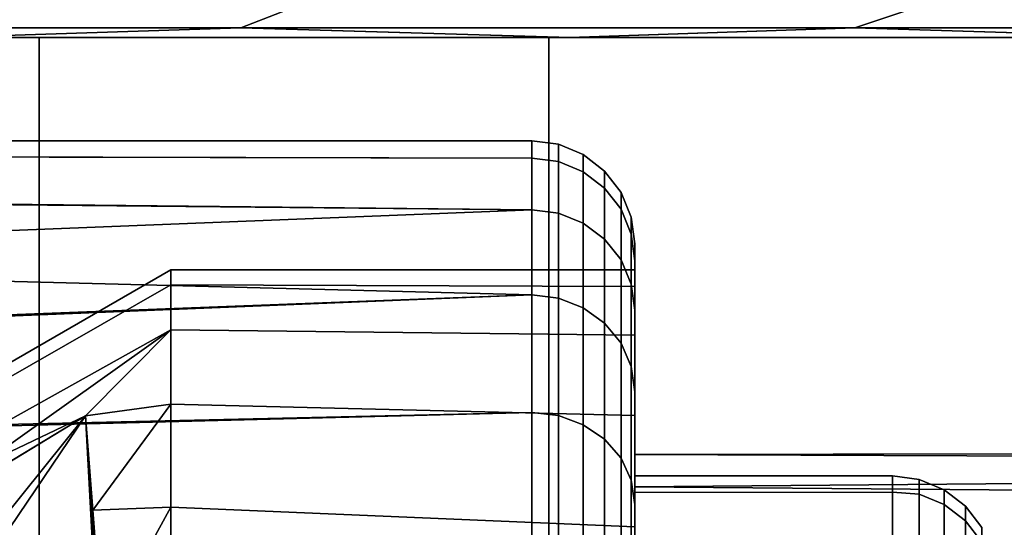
# Model space of a CAD drawing. Header units: metres. Extents: x -109 to 109, y -100 to 76.
# Tile 307 of 337: x 83.307 to 85.217, y 37.85 to 38.835. Entities that reach past the tile are written whole.
import ezdxf

# ---------------------------------------------------------------- set-up
doc = ezdxf.new("R2010")
doc.units = ezdxf.units.M
doc.layers.add('solid_21062310', color=7, linetype='CONTINUOUS')

msp = doc.modelspace()

# ---------------------------------------------------------------- linework, layer by layer
at = {"layer": 'solid_21062310'}
for points in [[(83.880478, 38.875549, 14.6383), (82.612473, 38.875549, 15.211473), (82.49279, 38.818932, 14.913638), (83.73597, 38.818932, 14.351687)], [(82.612473, 38.875549, -15.211473), (83.880478, 38.875549, -14.6383), (83.73597, 38.818932, -14.351687), (82.49279, 38.818932, -14.913638)], [(85.095299, 38.875549, 13.959657), (83.880478, 38.875549, 14.6383), (83.73597, 38.818932, 14.351687), (84.92701, 38.818932, 13.686332)], [(83.880478, 38.875549, -14.6383), (85.095299, 38.875549, -13.959657), (84.92701, 38.818932, -13.686332), (83.73597, 38.818932, -14.351687)], [(86.248199, 38.875549, 13.180434), (85.095299, 38.875549, 13.959657), (84.92701, 38.818932, 13.686332), (86.057335, 38.818932, 12.922366)], [(85.095299, 38.875549, -13.959657), (86.248199, 38.875549, -13.180434), (86.057335, 38.818932, -12.922366), (84.92701, 38.818932, -13.686332)], [(83.73597, 38.818932, 14.351687), (82.49279, 38.818932, 14.913638), (83.158051, 38.799999, 14.270736)], [(82.49279, 38.818932, -14.913638), (83.73597, 38.818932, -14.351687), (83.157967, 38.799999, -14.270777)], [(83.73597, 38.818932, -14.351687), (84.374275, 38.799999, -13.637149), (83.157967, 38.799999, -14.270777)], [(83.73597, 38.818932, 14.351687), (83.158051, 38.799999, 14.270736), (84.374359, 38.799999, 13.6371)], [(84.92701, 38.818932, 13.686332), (83.73597, 38.818932, 14.351687), (84.374359, 38.799999, 13.6371)], [(83.73597, 38.818932, -14.351687), (84.92701, 38.818932, -13.686332), (84.374275, 38.799999, -13.637149)], [(84.92701, 38.818932, -13.686332), (85.535545, 38.799999, -12.897298), (84.374275, 38.799999, -13.637149)], [(84.92701, 38.818932, 13.686332), (84.374359, 38.799999, 13.6371), (85.535629, 38.799999, 12.897242)], [(86.057335, 38.818932, 12.922366), (84.92701, 38.818932, 13.686332), (85.535629, 38.799999, 12.897242)], [(84.92701, 38.818932, -13.686332), (86.057335, 38.818932, -12.922366), (85.535545, 38.799999, -12.897298)], [(76.5, 38.799999, 13), (84.374359, 38.799999, 13.6371), (68.625725, 38.799999, 13.637149), (67.464455, 38.799999, 12.897298)], [(76.5, 38.799999, -13), (68.625641, 38.799999, -13.6371), (84.374275, 38.799999, -13.637149), (85.535545, 38.799999, -12.897298)], [(68.625641, 38.799999, -13.6371), (69.841949, 38.799999, -14.270736), (84.374275, 38.799999, -13.637149)], [(84.374359, 38.799999, 13.6371), (83.158051, 38.799999, 14.270736), (68.625725, 38.799999, 13.637149)], [(69.841949, 38.799999, -14.270736), (83.157967, 38.799999, -14.270777), (84.374275, 38.799999, -13.637149)], [(76.5, 38.799999, 13), (77.699203, 38.799999, 12.94412), (84.374359, 38.799999, 13.6371)], [(77.699203, 38.799999, -12.94412), (76.5, 38.799999, -13), (85.535545, 38.799999, -12.897298)], [(78.889526, 38.799999, 12.778481), (85.535629, 38.799999, 12.897242), (84.374359, 38.799999, 13.6371), (77.699203, 38.799999, 12.94412)], [(78.889526, 38.799999, -12.778481), (77.699203, 38.799999, -12.94412), (85.535545, 38.799999, -12.897298)], [(78.889526, 38.799999, 12.778481), (80.056824, 38.799999, 12.503518), (85.535629, 38.799999, 12.897242)], [(80.056824, 38.799999, -12.503518), (78.889526, 38.799999, -12.778481), (85.535545, 38.799999, -12.897298), (86.623077, 38.799999, -12.062392)], [(80.056824, 38.799999, 12.503518), (81.197327, 38.799999, 12.121596), (85.535629, 38.799999, 12.897242)], [(81.197327, 38.799999, -12.121596), (80.056824, 38.799999, -12.503518), (86.623077, 38.799999, -12.062392)], [(82.293442, 38.799999, 11.637279), (86.623146, 38.799999, 12.062329), (85.535629, 38.799999, 12.897242), (81.197327, 38.799999, 12.121596)], [(82.293442, 38.799999, -11.637279), (81.197327, 38.799999, -12.121596), (86.623077, 38.799999, -12.062392)], [(82.293442, 38.799999, -11.637279), (83.344849, 38.799999, -11.05188), (83.343613, 19.5, -11.052828), (82.294594, 19.5, -11.637126)], [(83.344849, 38.799999, 11.05188), (82.293442, 38.799999, 11.637279), (82.294594, 19.5, 11.637126), (83.343613, 19.5, 11.052828)], [(83.344849, 38.799999, 11.05188), (87.638344, 38.799999, 11.13177), (86.623146, 38.799999, 12.062329), (82.293442, 38.799999, 11.637279)], [(83.344849, 38.799999, -11.05188), (82.293442, 38.799999, -11.637279), (86.623077, 38.799999, -12.062392), (87.638275, 38.799999, -11.131839)], [(83.344849, 38.799999, -11.05188), (84.332939, 38.799999, -10.374823), (84.334244, 19.5, -10.37423), (83.343613, 19.5, -11.052828)], [(84.332939, 38.799999, 10.374823), (83.344849, 38.799999, 11.05188), (83.343613, 19.5, 11.052828), (84.334244, 19.5, 10.37423)], [(83.344849, 38.799999, 11.05188), (84.332939, 38.799999, 10.374823), (87.638344, 38.799999, 11.13177)], [(84.332939, 38.799999, -10.374823), (83.344849, 38.799999, -11.05188), (87.638275, 38.799999, -11.131839), (88.564331, 38.799999, -10.120872)], [(84.332939, 38.799999, -10.374823), (85.259041, 38.799999, -9.605888), (85.258034, 19.5, -9.607125), (84.334244, 19.5, -10.37423)], [(85.259041, 38.799999, 9.605888), (84.332939, 38.799999, 10.374823), (84.334244, 19.5, 10.37423), (85.258034, 19.5, 9.607125)], [(85.259041, 38.799999, 9.605888), (88.564392, 38.799999, 10.120796), (87.638344, 38.799999, 11.13177), (84.332939, 38.799999, 10.374823)], [(85.259041, 38.799999, -9.605888), (84.332939, 38.799999, -10.374823), (88.564331, 38.799999, -10.120872)], [(81.80291, 38.57119, 0.514027), (81.800003, 38.599998), (84.300003, 38.599998, 0), (84.300003, 38.56646, 0.554469)], [(81.800003, 38.599998), (81.802826, 38.571842, -0.508195), (84.300003, 38.56646, -0.554469), (84.300003, 38.599998, 0)], [(84.351761, 38.593185, 0), (84.351761, 38.559696, 0.553647), (84.300003, 38.56646, 0.554469), (84.300003, 38.599998, 0)], [(84.351761, 38.559696, -0.553647), (84.351761, 38.593185, 0), (84.300003, 38.599998, 0), (84.300003, 38.56646, -0.554469)], [(84.400047, 38.573177, 0), (84.400047, 38.539837, 0.551236), (84.351761, 38.559696, 0.553647), (84.351761, 38.593185, 0)], [(84.400047, 38.539837, -0.551236), (84.400047, 38.573177, 0), (84.351761, 38.593185, 0), (84.351761, 38.559696, -0.553647)], [(81.802826, 38.571842, -0.508195), (81.816635, 38.492252, -0.98979), (84.300003, 38.466331, -1.100852), (84.300003, 38.56646, -0.554469)], [(81.80291, 38.57119, 0.514027), (84.300003, 38.56646, 0.554469), (84.300003, 38.466331, 1.100852), (81.817024, 38.490036, 0.999793)], [(84.351761, 38.559696, 0.553647), (84.351761, 38.459717, 1.099221), (84.300003, 38.466331, 1.100852), (84.300003, 38.56646, 0.554469)], [(84.351761, 38.459717, -1.099221), (84.351761, 38.559696, -0.553647), (84.300003, 38.56646, -0.554469), (84.300003, 38.466331, -1.100852)], [(84.441498, 38.541348, 0), (84.441498, 38.508236, 0.547399), (84.400047, 38.539837, 0.551236), (84.400047, 38.573177, 0)], [(84.441498, 38.508236, -0.547399), (84.441498, 38.541348, 0), (84.400047, 38.573177, 0), (84.400047, 38.539837, -0.551236)], [(84.400047, 38.539837, 0.551236), (84.400047, 38.440292, 1.094433), (84.351761, 38.459717, 1.099221), (84.351761, 38.559696, 0.553647)], [(84.400047, 38.440292, -1.094433), (84.400047, 38.539837, -0.551236), (84.351761, 38.559696, -0.553647), (84.351761, 38.459717, -1.099221)], [(84.473282, 38.499863, 0), (84.473282, 38.467056, 0.542399), (84.441498, 38.508236, 0.547399), (84.441498, 38.541348, 0)], [(84.473282, 38.467056, -0.542399), (84.473282, 38.499863, 0), (84.441498, 38.541348, 0), (84.441498, 38.508236, -0.547399)], [(84.441498, 38.508236, 0.547399), (84.441498, 38.409386, 1.086816), (84.400047, 38.440292, 1.094433), (84.400047, 38.539837, 0.551236)], [(84.441498, 38.409386, -1.086816), (84.441498, 38.508236, -0.547399), (84.400047, 38.539837, -0.551236), (84.400047, 38.440292, -1.094433)], [(84.473282, 38.467056, 0.542399), (84.473282, 38.369106, 1.076888), (84.441498, 38.409386, 1.086816), (84.441498, 38.508236, 0.547399)], [(84.473282, 38.369106, -1.076888), (84.473282, 38.467056, -0.542399), (84.441498, 38.508236, -0.547399), (84.441498, 38.409386, -1.086816)], [(81.816635, 38.492252, -0.98979), (81.840172, 38.368721, -1.44023), (84.300003, 38.466331, -1.100852)], [(81.817024, 38.490036, 0.999793), (84.300003, 38.466331, 1.100852), (84.300003, 38.301075, 1.631182), (81.841118, 38.364571, 1.452769)], [(84.49324, 38.451561, 0), (84.49324, 38.419106, 0.536576), (84.473282, 38.467056, 0.542399), (84.473282, 38.499863, 0)], [(84.49324, 38.419106, -0.536576), (84.49324, 38.451561, 0), (84.473282, 38.499863, 0), (84.473282, 38.467056, -0.542399)], [(81.880173, 38.208675, -1.856623), (84.300003, 38.301075, -1.631182), (84.300003, 38.466331, -1.100852), (81.840172, 38.368721, -1.44023)], [(84.351761, 38.459717, 1.099221), (84.351761, 38.294704, 1.628766), (84.300003, 38.301075, 1.631182), (84.300003, 38.466331, 1.100852)], [(84.351761, 38.294704, -1.628766), (84.351761, 38.459717, -1.099221), (84.300003, 38.466331, -1.100852), (84.300003, 38.301075, -1.631182)], [(84.49324, 38.419106, 0.536576), (84.49324, 38.322208, 1.065328), (84.473282, 38.369106, 1.076888), (84.473282, 38.467056, 0.542399)], [(84.49324, 38.322208, -1.065328), (84.49324, 38.419106, -0.536576), (84.473282, 38.467056, -0.542399), (84.473282, 38.369106, -1.076888)], [(84.400047, 38.440292, 1.094433), (84.400047, 38.275997, 1.621672), (84.351761, 38.294704, 1.628766), (84.351761, 38.459717, 1.099221)], [(84.400047, 38.275997, -1.621672), (84.400047, 38.440292, -1.094433), (84.351761, 38.459717, -1.099221), (84.351761, 38.294704, -1.628766)], [(84.49324, 38.451561, 0), (84.49324, 38.419106, -0.536576), (84.5, 38.367416, -0.530536), (84.5, 38.400002, -0.000002)], [(84.49324, 38.419106, 0.536576), (84.49324, 38.451561, 0), (84.5, 38.400002, -0.000002), (84.5, 38.367416, 0.530532)], [(84.441498, 38.409386, 1.086816), (84.441498, 38.246235, 1.610384), (84.400047, 38.275997, 1.621672), (84.400047, 38.440292, 1.094433)], [(84.441498, 38.246235, -1.610384), (84.441498, 38.409386, -1.086816), (84.400047, 38.440292, -1.094433), (84.400047, 38.275997, -1.621672)], [(84.473282, 38.369106, 1.076888), (84.473282, 38.207447, 1.595674), (84.441498, 38.246235, 1.610384), (84.441498, 38.409386, 1.086816)], [(84.473282, 38.207447, -1.595674), (84.473282, 38.369106, -1.076888), (84.441498, 38.409386, -1.086816), (84.441498, 38.246235, -1.610384)], [(84.49324, 38.419106, -0.536576), (84.49324, 38.322208, -1.065328), (84.5, 38.271683, -1.054695), (84.5, 38.367416, -0.530536)], [(84.49324, 38.419106, 0.536576), (84.5, 38.367416, 0.530532), (84.5, 38.271683, 1.054692), (84.49324, 38.322208, 1.065328)], [(84.5, 38.349998), (84.5, 38.367416, 0.530532), (84.5, 38.400002, -0.000002), (84.5, 38.367416, -0.530536)], [(81.881752, 38.202892, 1.869676), (81.841118, 38.364571, 1.452769), (84.300003, 38.301075, 1.631182)], [(84.49324, 38.322208, 1.065328), (84.49324, 38.162281, 1.578545), (84.473282, 38.207447, 1.595674), (84.473282, 38.369106, 1.076888)], [(84.49324, 38.162281, -1.578545), (84.49324, 38.322208, -1.065328), (84.473282, 38.369106, -1.076888), (84.473282, 38.207447, -1.595674)], [(84.5, 38.223347, -1.041982), (84.5, 38.317169, -0.529163), (84.5, 38.367416, -0.530536), (84.5, 38.271683, -1.054695)], [(84.5, 38.317169, -0.529163), (84.5, 38.349998), (84.5, 38.367416, -0.530536)], [(84.5, 38.223347, 1.041982), (84.5, 38.271683, 1.054692), (84.5, 38.367416, 0.530532), (84.5, 38.317169, 0.529163)], [(84.5, 38.349998), (84.5, 38.317169, 0.529163), (84.5, 38.367416, 0.530532)], [(82.520348, 37.702465, -0.423984), (82.520348, 37.726662), (83.599998, 38.349998), (83.599998, 38.320747, -0.503636)], [(82.520348, 37.726662), (82.520348, 37.702465, 0.423984), (83.599998, 38.320747, 0.503636), (83.599998, 38.349998)], [(83.599998, 38.349998), (83.599998, 38.320747, 0.503636), (84.5, 38.317169, 0.529163), (84.5, 38.349998)], [(83.599998, 38.320747, -0.503636), (83.599998, 38.349998), (84.5, 38.349998), (84.5, 38.317169, -0.529163)], [(82.520348, 37.702465, -0.423984), (83.599998, 38.320747, -0.503636), (83.599998, 38.233379, -1.000498), (82.520348, 37.630188, -0.842462)], [(82.520348, 37.702465, 0.423984), (82.520348, 37.630188, 0.842462), (83.599998, 38.233379, 1.000498), (83.599998, 38.320747, 0.503636)], [(83.599998, 38.320747, 0.503636), (83.599998, 38.233379, 1.000498), (84.5, 38.223347, 1.041982), (84.5, 38.317169, 0.529163)], [(83.599998, 38.320747, -0.503636), (84.5, 38.317169, -0.529163), (84.5, 38.223347, -1.041982), (83.599998, 38.233379, -1.000498)], [(84.49324, 38.322208, -1.065328), (84.49324, 38.162281, -1.578545), (84.5, 38.1134, -1.560803), (84.5, 38.271683, -1.054695)], [(84.49324, 38.322208, 1.065328), (84.5, 38.271683, 1.054692), (84.5, 38.113403, 1.5608), (84.49324, 38.162281, 1.578545)], [(81.937752, 38.019466, -2.236937), (84.300003, 38.073097, -2.137726), (84.300003, 38.301075, -1.631182), (81.880173, 38.208675, -1.856623)], [(81.940025, 38.012962, 2.248586), (81.881752, 38.202892, 1.869676), (84.300003, 38.301075, 1.631182), (84.300003, 38.073097, 2.137726)], [(84.351761, 38.294704, 1.628766), (84.351761, 38.067062, 2.13456), (84.300003, 38.073097, 2.137726), (84.300003, 38.301075, 1.631182)], [(84.351761, 38.067062, -2.13456), (84.351761, 38.294704, -1.628766), (84.300003, 38.301075, -1.631182), (84.300003, 38.073097, -2.137726)], [(84.400047, 38.275997, 1.621672), (84.400047, 38.049347, 2.125262), (84.351761, 38.067062, 2.13456), (84.351761, 38.294704, 1.628766)], [(84.400047, 38.049347, -2.125262), (84.400047, 38.275997, -1.621672), (84.351761, 38.294704, -1.628766), (84.351761, 38.067062, -2.13456)], [(84.441498, 38.246235, 1.610384), (84.441498, 38.021164, 2.110469), (84.400047, 38.049347, 2.125262), (84.400047, 38.275997, 1.621672)], [(84.441498, 38.021164, -2.110469), (84.441498, 38.246235, -1.610384), (84.400047, 38.275997, -1.621672), (84.400047, 38.049347, -2.125262)], [(84.5, 38.067177, -1.541711), (84.5, 38.223347, -1.041982), (84.5, 38.271683, -1.054695), (84.5, 38.1134, -1.560803)], [(84.5, 38.067177, 1.541711), (84.5, 38.113403, 1.5608), (84.5, 38.271683, 1.054692), (84.5, 38.223347, 1.041982)], [(84.473282, 38.207447, 1.595674), (84.473282, 37.984432, 2.091191), (84.441498, 38.021164, 2.110469), (84.441498, 38.246235, 1.610384)], [(84.473282, 37.984432, -2.091191), (84.473282, 38.207447, -1.595674), (84.441498, 38.246235, -1.610384), (84.441498, 38.021164, -2.110469)], [(83.434357, 38.066586, -1.25), (82.520348, 37.630188, -0.842462), (83.599998, 38.233379, -1.000498)], [(82.972328, 37.786629, 1.25), (83.599998, 38.233379, 1.000498), (82.520348, 37.630188, 0.842462), (82.520348, 37.510769, 1.25)], [(82.972328, 37.786629, 1.25), (83.434357, 38.066586, 1.25), (83.599998, 38.233379, 1.000498)], [(83.434357, 38.066586, -1.25), (83.599998, 38.233379, -1.000498), (83.599998, 38.089073, -1.483903)], [(83.434357, 38.066586, 1.25), (83.599998, 38.089073, 1.483903), (83.599998, 38.233379, 1.000498)], [(83.599998, 38.233379, 1.000498), (83.599998, 38.089073, 1.483903), (84.5, 38.067177, 1.541711), (84.5, 38.223347, 1.041982)], [(83.599998, 38.233379, -1.000498), (84.5, 38.223347, -1.041982), (84.5, 38.067177, -1.541711), (83.599998, 38.089073, -1.483903)], [(84.49324, 38.162281, 1.578545), (84.49324, 37.941662, 2.068744), (84.473282, 37.984432, 2.091191), (84.473282, 38.207447, 1.595674)], [(84.49324, 37.941662, -2.068744), (84.49324, 38.162281, -1.578545), (84.473282, 38.207447, -1.595674), (84.473282, 37.984432, -2.091191)], [(84.49324, 38.162281, -1.578545), (84.49324, 37.941662, -2.068744), (84.5, 37.894421, -2.047516), (84.5, 38.1134, -1.560803)], [(84.49324, 38.162281, 1.578545), (84.5, 38.113403, 1.5608), (84.5, 37.894424, 2.047513), (84.49324, 37.941662, 2.068744)], [(84.5, 37.851074, 2.022526), (84.5, 37.894424, 2.047513), (84.5, 38.113403, 1.5608), (84.5, 38.067177, 1.541711)], [(84.5, 37.851074, -2.022526), (84.5, 38.067177, -1.541711), (84.5, 38.1134, -1.560803), (84.5, 37.894421, -2.047516)], [(83.434357, 38.066586, -1.25), (83.599998, 38.089073, -1.483903), (83.448952, 37.883556, -1.756086)], [(83.448952, 37.883556, 1.756086), (83.599998, 38.089073, 1.483903), (83.434357, 38.066586, 1.25)], [(83.448952, 37.883556, -1.756086), (83.599998, 38.089073, -1.483903), (83.599998, 37.889771, -1.94735)], [(83.448952, 37.883556, 1.756086), (83.599998, 37.889771, 1.94735), (83.599998, 38.089073, 1.483903)], [(83.599998, 38.089073, 1.483903), (83.599998, 37.889771, 1.94735), (84.5, 37.851074, 2.022526), (84.5, 38.067177, 1.541711)], [(83.599998, 38.089073, -1.483903), (84.5, 38.067177, -1.541711), (84.5, 37.851074, -2.022526), (83.599998, 37.889771, -1.94735)], [(81.937752, 38.019466, -2.236937), (82.022972, 37.797031, -2.596643), (84.300003, 37.785725, -2.613097), (84.300003, 38.073097, -2.137726)], [(82.025581, 37.790722, 2.605842), (81.940025, 38.012962, 2.248586), (84.300003, 38.073097, 2.137726), (84.300003, 37.785725, 2.613097)], [(83.581589, 35.356873, 1.25), (83.434357, 38.066586, 1.25), (82.102142, 36.095898, 1.25), (82.021675, 35.679043, 1.25)], [(83.434357, 38.066586, 1.25), (82.209267, 36.541115, 1.25), (82.102142, 36.095898, 1.25)], [(83.434357, 38.066586, 1.25), (82.520348, 37.510769, 1.25), (82.209267, 36.541115, 1.25)], [(82.972183, 37.786541, -1.25), (82.520348, 37.630188, -0.842462), (83.434357, 38.066586, -1.25)], [(82.972328, 37.786629, 1.25), (82.520348, 37.510769, 1.25), (83.434357, 38.066586, 1.25)], [(82.972183, 37.786541, -1.25), (83.434357, 38.066586, -1.25), (83.581589, 35.356873, -1.25)], [(83.581589, 35.356873, -1.25), (83.434357, 38.066586, -1.25), (83.551552, 36.2006, -3.719849), (83.569481, 35.746647, -3.964349)], [(83.434357, 38.066586, -1.25), (83.531105, 36.62389, -3.419079), (83.551552, 36.2006, -3.719849)], [(83.434357, 38.066586, -1.25), (83.5093, 37.010242, -3.067263), (83.531105, 36.62389, -3.419079)], [(83.434357, 38.066586, -1.25), (83.487465, 37.352737, -2.667777), (83.5093, 37.010242, -3.067263)], [(83.434357, 38.066586, -1.25), (83.46685, 37.646526, -2.227658), (83.487465, 37.352737, -2.667777)], [(83.434357, 38.066586, -1.25), (83.448952, 37.883556, -1.756086), (83.46685, 37.646526, -2.227658)], [(83.448952, 37.883556, 1.756086), (83.434357, 38.066586, 1.25), (83.581589, 35.356873, 1.25)], [(84.351761, 38.067062, 2.13456), (84.351761, 37.780117, 2.609226), (84.300003, 37.785725, 2.613097), (84.300003, 38.073097, 2.137726)], [(84.351761, 37.780117, -2.609226), (84.351761, 38.067062, -2.13456), (84.300003, 38.073097, -2.137726), (84.300003, 37.785725, -2.613097)], [(84.400047, 38.049347, 2.125262), (84.400047, 37.763653, 2.597862), (84.351761, 37.780117, 2.609226), (84.351761, 38.067062, 2.13456)], [(84.400047, 37.763653, -2.597862), (84.400047, 38.049347, -2.125262), (84.351761, 38.067062, -2.13456), (84.351761, 37.780117, -2.609226)], [(84.441498, 38.021164, 2.110469), (84.441498, 37.737457, 2.579779), (84.400047, 37.763653, 2.597862), (84.400047, 38.049347, 2.125262)], [(84.441498, 37.737457, -2.579779), (84.441498, 38.021164, -2.110469), (84.400047, 38.049347, -2.125262), (84.400047, 37.763653, -2.597862)], [(84.473282, 37.984432, 2.091191), (84.473282, 37.703316, 2.556214), (84.441498, 37.737457, 2.579779), (84.441498, 38.021164, 2.110469)], [(84.473282, 37.703316, -2.556214), (84.473282, 37.984432, -2.091191), (84.441498, 38.021164, -2.110469), (84.441498, 37.737457, -2.579779)], [(89.5, 38), (84.5, 37.991947, -0.250011), (84.5, 37.928669, -0.750519), (89.491234, 37.971664, -0.477347)], [(89.491234, 37.971676, 0.477271), (84.5, 37.991947, 0.250011), (84.5, 37.991947, -0.250011), (89.5, 38)], [(84.5, 37.917843, -0.49943), (84.5, 37.928669, -0.750519), (84.5, 37.991947, -0.250011)], [(84.5, 37.950001), (84.5, 37.991947, -0.250011), (84.5, 37.991947, 0.250011)], [(84.5, 37.917843, -0.49943), (84.5, 37.991947, -0.250011), (84.5, 37.950001)], [(89.465706, 37.887234, 0.943607), (84.5, 37.928669, 0.750519), (84.5, 37.991947, 0.250011), (89.491234, 37.971676, 0.477271)], [(84.5, 37.917843, 0.49943), (84.5, 37.991947, 0.250011), (84.5, 37.928669, 0.750519)], [(84.5, 37.917843, 0.49943), (84.5, 37.950001), (84.5, 37.991947, 0.250011)], [(84.49324, 37.941662, 2.068744), (84.49324, 37.663563, 2.528775), (84.473282, 37.703316, 2.556214), (84.473282, 37.984432, 2.091191)], [(84.49324, 37.663563, -2.528775), (84.49324, 37.941662, -2.068744), (84.473282, 37.984432, -2.091191), (84.473282, 37.703316, -2.556214)], [(89.465698, 37.887199, -0.943753), (89.491234, 37.971664, -0.477347), (84.5, 37.928669, -0.750519)], [(84.5, 37.917843, -0.49943), (84.5, 37.950001), (85, 37.950001), (85, 37.918854, -0.495067)], [(85, 37.918854, 0.495067), (85, 37.950001), (84.5, 37.950001), (84.5, 37.917843, 0.49943)], [(85.051765, 37.943184), (85.051765, 37.914436, -0.475298), (85, 37.918854, -0.495067), (85, 37.950001)], [(85.051765, 37.914436, 0.475298), (85.051765, 37.943184), (85, 37.950001), (85, 37.918854, 0.495067)], [(84.49324, 37.941662, -2.068744), (84.49324, 37.663563, -2.528775), (84.5, 37.620064, -2.500408), (84.5, 37.894421, -2.047516)], [(84.49324, 37.941662, 2.068744), (84.5, 37.894424, 2.047513), (84.5, 37.620068, 2.500406), (84.49324, 37.663563, 2.528775)], [(85.100044, 37.894573, 0.472887), (85.100044, 37.92318), (85.051765, 37.943184), (85.051765, 37.914436, 0.475298)], [(85.051765, 37.914436, -0.475298), (85.051765, 37.943184), (85.100044, 37.92318), (85.100044, 37.894573, -0.472887)], [(89.42421, 37.745903, -1.401706), (89.465698, 37.887199, -0.943753), (84.5, 37.928669, -0.750519), (84.5, 37.804413, -1.234917)], [(84.5, 37.825775, -0.982805), (84.5, 37.804413, -1.234917), (84.5, 37.928669, -0.750519)], [(84.5, 37.825775, -0.982805), (84.5, 37.928669, -0.750519), (84.5, 37.917843, -0.49943)], [(89.424232, 37.745998, 1.401476), (84.5, 37.804413, 1.234917), (84.5, 37.928669, 0.750519), (89.465706, 37.887234, 0.943607)], [(84.5, 37.825775, 0.982805), (84.5, 37.928669, 0.750519), (84.5, 37.804413, 1.234917)], [(84.5, 37.825775, 0.982805), (84.5, 37.917843, 0.49943), (84.5, 37.928669, 0.750519)], [(85, 37.918854, -0.495067), (85, 37.825905, -0.982327), (84.5, 37.825775, -0.982805), (84.5, 37.917843, -0.49943)], [(85, 37.918854, 0.495067), (84.5, 37.917843, 0.49943), (84.5, 37.825775, 0.982805), (85, 37.825905, 0.982327)], [(85.051765, 37.914436, -0.475298), (85.051765, 37.828602, -0.943666), (85, 37.825905, -0.982327), (85, 37.918854, -0.495067)], [(85.051765, 37.914436, 0.475298), (85, 37.918854, 0.495067), (85, 37.825905, 0.982327), (85.051765, 37.828602, 0.943666)], [(85.100044, 37.809177, 0.938878), (85.100044, 37.894573, 0.472887), (85.051765, 37.914436, 0.475298), (85.051765, 37.828602, 0.943666)], [(85.100044, 37.894573, -0.472887), (85.100044, 37.809177, -0.938878), (85.051765, 37.828602, -0.943666), (85.051765, 37.914436, -0.475298)], [(85.141495, 37.862976, 0.46905), (85.141495, 37.891346), (85.100044, 37.92318), (85.100044, 37.894573, 0.472887)], [(85.100044, 37.894573, -0.472887), (85.100044, 37.92318), (85.141495, 37.891346), (85.141495, 37.862976, -0.46905)], [(84.5, 37.580303, 2.470004), (84.5, 37.620068, 2.500406), (84.5, 37.894424, 2.047513), (84.5, 37.851074, 2.022526)], [(84.5, 37.580303, -2.470004), (84.5, 37.851074, -2.022526), (84.5, 37.894421, -2.047516), (84.5, 37.620064, -2.500408)], [(85.141495, 37.778271, 0.93126), (85.141495, 37.862976, 0.46905), (85.100044, 37.894573, 0.472887), (85.100044, 37.809177, 0.938878)], [(85.141495, 37.862976, -0.46905), (85.141495, 37.778271, -0.93126), (85.100044, 37.809177, -0.938878), (85.100044, 37.894573, -0.472887)], [(83.448952, 37.883556, -1.756086), (83.599998, 37.889771, -1.94735), (83.46685, 37.646526, -2.227658)], [(83.46685, 37.646526, 2.227658), (83.599998, 37.889771, 1.94735), (83.448952, 37.883556, 1.756086)], [(83.46685, 37.646526, 2.227658), (83.448952, 37.883556, 1.756086), (83.581589, 35.356873, 1.25)], [(83.46685, 37.646526, -2.227658), (83.599998, 37.889771, -1.94735), (83.599998, 37.638153, -2.384606)], [(83.46685, 37.646526, 2.227658), (83.599998, 37.638153, 2.384606), (83.599998, 37.889771, 1.94735)], [(83.599998, 37.889771, 1.94735), (83.599998, 37.638153, 2.384606), (84.5, 37.580303, 2.470004), (84.5, 37.851074, 2.022526)], [(83.599998, 37.889771, -1.94735), (84.5, 37.851074, -2.022526), (84.5, 37.580303, -2.470004), (83.599998, 37.638153, -2.384606)], [(85.173286, 37.821793, 0.46405), (85.173286, 37.849865), (85.141495, 37.891346), (85.141495, 37.862976, 0.46905)], [(85.141495, 37.862976, -0.46905), (85.141495, 37.891346), (85.173286, 37.849865), (85.173286, 37.821793, -0.46405)], [(85.173286, 37.737995, 0.921333), (85.173286, 37.821793, 0.46405), (85.141495, 37.862976, 0.46905), (85.141495, 37.778271, 0.93126)], [(85.173286, 37.821793, -0.46405), (85.173286, 37.737995, -0.921333), (85.141495, 37.778271, -0.93126), (85.141495, 37.862976, -0.46905)]]:
    msp.add_3dface(points, dxfattribs=at)

doc.saveas('drawing.dxf')
